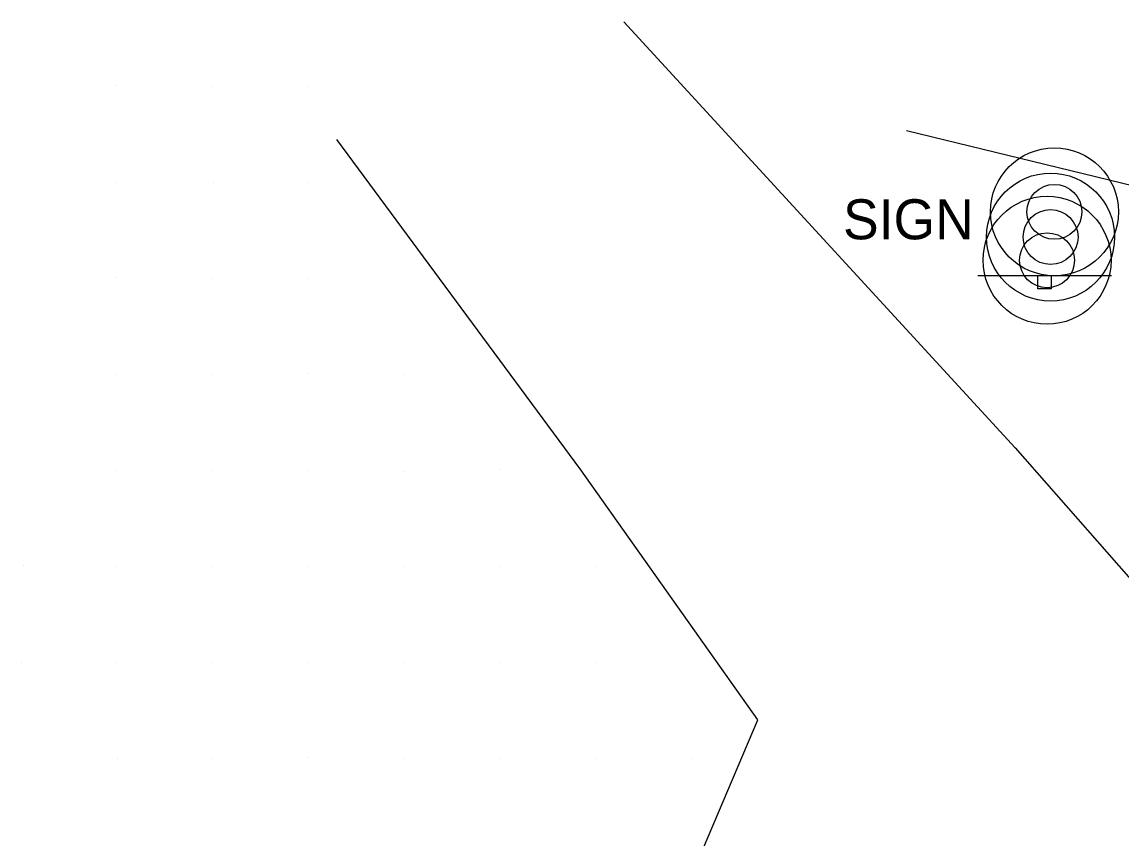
# Model space of a CAD drawing. Extents: x 1602514 to 1609837, y 863887 to 871157.
# Drawn here: x 1604420.8 to 1604592.6, y 866877 to 867004.6 of the extents above; entities that cross this region are included whole.
import ezdxf

# ---------------------------------------------------------------- set-up
doc = ezdxf.new("R2010")
doc.units = 0
for name, color, linetype in [('Roadway-Signs', 7, 'Continuous'), ('Survey-Entrances', 7, 'Continuous'), ('Survey-Ridge Lines', 7, 'Continuous'), ('Survey-Spot dirt', 7, 'Continuous'), ('USER-Post', 7, 'Continuous')]:
    doc.layers.add(name, color=color, linetype=linetype)

msp = doc.modelspace()

# ---------------------------------------------------------------- linework, layer by layer
at = {"layer": 'Roadway-Signs'}
for p, q in [((1604570.25, 866964.93), (1604591.15, 866964.93)), ((1604570.25, 866964.93), (1604591.15, 866964.93)), ((1604579.6, 866962.83), (1604579.6, 866964.93)), ((1604579.6, 866962.83), (1604579.6, 866964.93)), ((1604580.65, 866964.93), (1604580.65, 866964.93)), ((1604580.65, 866964.93), (1604580.65, 866964.93)), ((1604581.7, 866964.93), (1604581.7, 866962.83)), ((1604581.7, 866964.93), (1604581.7, 866962.83)), ((1604581.7, 866962.83), (1604579.6, 866962.83)), ((1604581.7, 866962.83), (1604579.6, 866962.83))]:
    msp.add_line(p, q, dxfattribs=at)
at = {"layer": 'Survey-Entrances'}
msp.add_lwpolyline([(1604559.11, 866987.61), (1604626.32, 866971.24), (1604650.39, 866967.22)], dxfattribs=at)
msp.add_lwpolyline([(1604559.11, 866987.61), (1604626.32, 866971.24), (1604650.39, 866967.22)], dxfattribs=at)
at = {"layer": 'Survey-Ridge Lines'}
msp.add_line((1604576.1, 866937.99), (1604514.93, 867004.55), dxfattribs=at)
msp.add_line((1604576.1, 866937.99), (1604514.93, 867004.55), dxfattribs=at)
for points in [[(1604486.63, 866746.38), (1604507.23, 866774.98), (1604517.27, 866851.7), (1604535.88, 866895.49), (1604508.17, 866934.58), (1604470.08, 866986.19)], [(1604486.63, 866746.38), (1604507.23, 866774.98), (1604517.27, 866851.7), (1604535.88, 866895.49), (1604508.17, 866934.58), (1604470.08, 866986.19)], [(1604576.1, 866937.99), (1604619.41, 866888.67), (1604624.96, 866834.85), (1604609.39, 866769.28)], [(1604576.1, 866937.99), (1604619.41, 866888.67), (1604624.96, 866834.85), (1604609.39, 866769.28)]]:
    msp.add_lwpolyline(points, dxfattribs=at)
at = {"layer": 'Survey-Spot dirt'}
for p, q in [((1604435.62, 866994.62), (1604435.62, 866994.62)), ((1604435.62, 866994.62), (1604435.62, 866994.62)), ((1604450.58, 866994.45), (1604450.58, 866994.45)), ((1604450.58, 866994.45), (1604450.58, 866994.45)), ((1604465.59, 866994.48), (1604465.59, 866994.48)), ((1604465.59, 866994.48), (1604465.59, 866994.48)), ((1604435.69, 866979.45), (1604435.69, 866979.45)), ((1604435.69, 866979.45), (1604435.69, 866979.45)), ((1604450.71, 866979.39), (1604450.71, 866979.39)), ((1604450.71, 866979.39), (1604450.71, 866979.39)), ((1604465.56, 866979.45), (1604465.56, 866979.45)), ((1604465.56, 866979.45), (1604465.56, 866979.45)), ((1604435.66, 866964.57), (1604435.66, 866964.57)), ((1604435.66, 866964.57), (1604435.66, 866964.57)), ((1604450.67, 866964.46), (1604450.67, 866964.46)), ((1604450.67, 866964.46), (1604450.67, 866964.46)), ((1604465.65, 866964.44), (1604465.65, 866964.44)), ((1604465.65, 866964.44), (1604465.65, 866964.44)), ((1604435.61, 866949.49), (1604435.61, 866949.49)), ((1604435.61, 866949.49), (1604435.61, 866949.49)), ((1604450.64, 866949.52), (1604450.64, 866949.52)), ((1604450.64, 866949.52), (1604450.64, 866949.52)), ((1604465.64, 866949.54), (1604465.64, 866949.54)), ((1604465.64, 866949.54), (1604465.64, 866949.54)), ((1604480.64, 866949.52), (1604480.64, 866949.52)), ((1604480.64, 866949.52), (1604480.64, 866949.52)), ((1604435.67, 866934.45), (1604435.67, 866934.45)), ((1604435.67, 866934.45), (1604435.67, 866934.45)), ((1604450.65, 866934.46), (1604450.65, 866934.46)), ((1604450.65, 866934.46), (1604450.65, 866934.46)), ((1604465.64, 866934.46), (1604465.64, 866934.46)), ((1604465.64, 866934.46), (1604465.64, 866934.46)), ((1604480.48, 866934.26), (1604480.48, 866934.26)), ((1604480.48, 866934.26), (1604480.48, 866934.26)), ((1604495.54, 866934.69), (1604495.54, 866934.69)), ((1604495.54, 866934.69), (1604495.54, 866934.69)), ((1604421.02, 866919.69), (1604421.02, 866919.69)), ((1604421.02, 866919.69), (1604421.02, 866919.69)), ((1604435.64, 866919.53), (1604435.64, 866919.53)), ((1604435.64, 866919.53), (1604435.64, 866919.53)), ((1604450.62, 866919.4), (1604450.62, 866919.4)), ((1604450.62, 866919.4), (1604450.62, 866919.4)), ((1604465.68, 866919.46), (1604465.68, 866919.46)), ((1604465.68, 866919.46), (1604465.68, 866919.46)), ((1604480.69, 866919.45), (1604480.69, 866919.45)), ((1604480.69, 866919.45), (1604480.69, 866919.45)), ((1604495.63, 866919.52), (1604495.63, 866919.52)), ((1604495.63, 866919.52), (1604495.63, 866919.52)), ((1604510.65, 866919.51), (1604510.65, 866919.51)), ((1604510.65, 866919.51), (1604510.65, 866919.51)), ((1604495.64, 866904.49), (1604495.64, 866904.49)), ((1604495.64, 866904.49), (1604495.64, 866904.49)), ((1604510.61, 866904.5), (1604510.61, 866904.5)), ((1604510.61, 866904.5), (1604510.61, 866904.5)), ((1604420.85, 866904.41), (1604420.85, 866904.41)), ((1604420.85, 866904.41), (1604420.85, 866904.41)), ((1604435.66, 866904.43), (1604435.66, 866904.43)), ((1604435.66, 866904.43), (1604435.66, 866904.43)), ((1604450.7, 866904.43), (1604450.7, 866904.43)), ((1604450.7, 866904.43), (1604450.7, 866904.43)), ((1604465.65, 866904.42), (1604465.65, 866904.42)), ((1604465.65, 866904.42), (1604465.65, 866904.42)), ((1604480.64, 866904.45), (1604480.64, 866904.45)), ((1604480.64, 866904.45), (1604480.64, 866904.45)), ((1604435.7, 866889.5), (1604435.7, 866889.5)), ((1604435.7, 866889.5), (1604435.7, 866889.5)), ((1604450.68, 866889.39), (1604450.68, 866889.39)), ((1604450.68, 866889.39), (1604450.68, 866889.39)), ((1604465.52, 866889.54), (1604465.52, 866889.54)), ((1604465.52, 866889.54), (1604465.52, 866889.54)), ((1604480.68, 866889.48), (1604480.68, 866889.48)), ((1604480.68, 866889.48), (1604480.68, 866889.48)), ((1604495.64, 866889.45), (1604495.64, 866889.45)), ((1604495.64, 866889.45), (1604495.64, 866889.45)), ((1604510.71, 866889.5), (1604510.71, 866889.5)), ((1604510.71, 866889.5), (1604510.71, 866889.5)), ((1604525.66, 866889.5), (1604525.66, 866889.5)), ((1604525.66, 866889.5), (1604525.66, 866889.5))]:
    msp.add_line(p, q, dxfattribs=at)
at = {"layer": 'USER-Post'}
for centre, radius in [((1604582.21, 866974.88), 10), ((1604582.21, 866974.88), 10), ((1604581.61, 866970.94), 10), ((1604581.61, 866970.94), 10), ((1604582.21, 866974.88), 4.29), ((1604582.21, 866974.88), 4.29), ((1604581.06, 866967.31), 10), ((1604581.06, 866967.31), 10), ((1604581.61, 866970.94), 4.29), ((1604581.61, 866970.94), 4.29), ((1604581.06, 866967.31), 4.29), ((1604581.06, 866967.31), 4.29)]:
    msp.add_circle(centre, radius, dxfattribs=at)

# ---------------------------------------------------------------- texts
at = {"layer": 'Roadway-Signs'}
msp.add_text('SIGN', height=6.25, dxfattribs=at).set_placement((1604549.17, 866970.59))
msp.add_text('SIGN', height=6.25, dxfattribs=at).set_placement((1604549.17, 866970.59))

doc.saveas('drawing.dxf')
